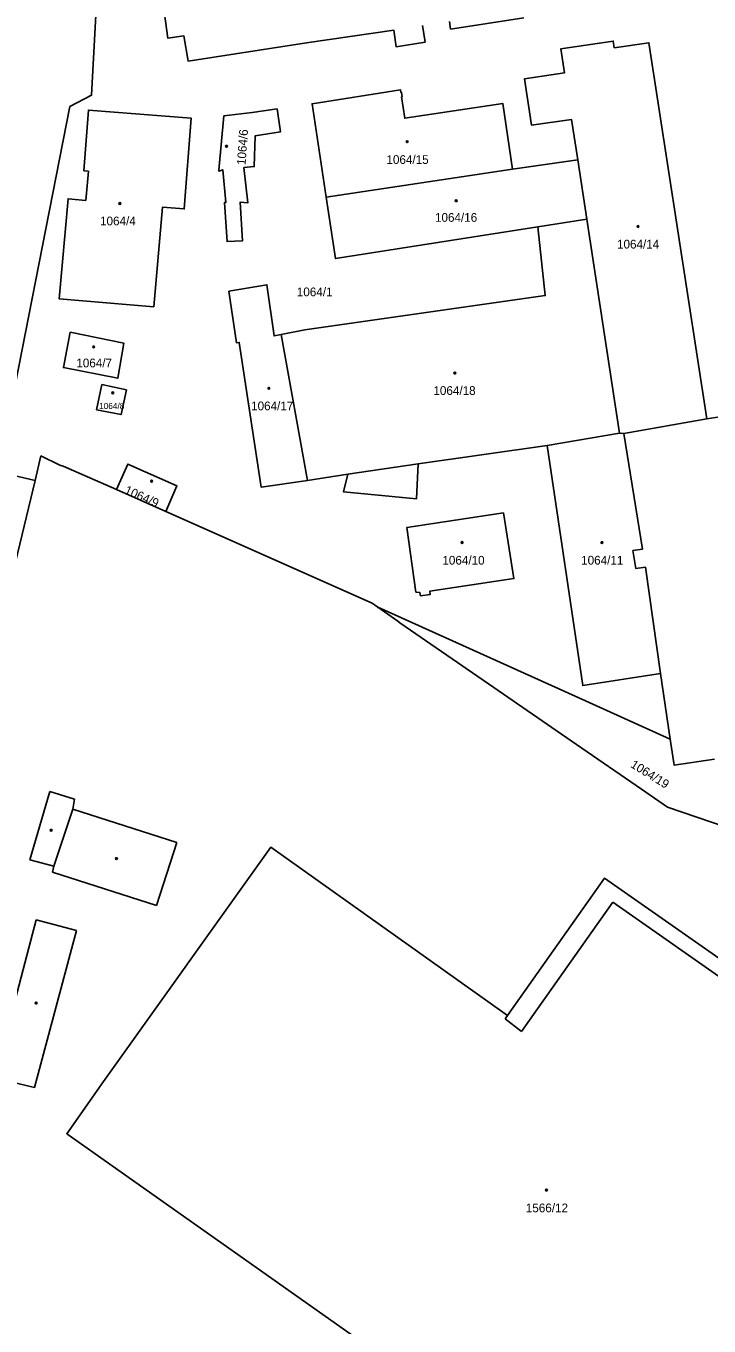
# Model space of a CAD drawing. Extents: x -756746 to -753363, y -1166406 to -1161727.
# Drawn here: x -755390.3 to -755257.3, y -1163850.8 to -1163597.8 of the extents above; entities that cross this region are included whole.
import ezdxf

# ---------------------------------------------------------------- set-up
doc = ezdxf.new("R2010")
doc.units = 0
for name, color, linetype in [('Hranice parcel', 7, 'Continuous'), ('Parcelní čísla', 7, 'Continuous'), ('Vnitřní kresba', 7, 'Continuous'), ('Značky budov', 7, 'Continuous')]:
    doc.layers.add(name, color=color, linetype=linetype)

msp = doc.modelspace()

# ---------------------------------------------------------------- linework, layer by layer
at = {"layer": 'Hranice parcel'}
for p, q in [((-755331.88, -1163631.1), (-755295.59, -1163625.67)), ((-755282.88, -1163623.84), (-755295.59, -1163625.67)), ((-755282.88, -1163623.84), (-755281.1, -1163635.38)), ((-755290.64, -1163636.88), (-755281.1, -1163635.38)), ((-755281.1, -1163635.38), (-755274.73, -1163677.03)), ((-755335.53, -1163686.21), (-755340.61, -1163657.8)), ((-755257.76, -1163674.23), (-755273.89, -1163677.08)), ((-755274.73, -1163677.03), (-755288.87, -1163679.42)), ((-755273.89, -1163677.08), (-755274.73, -1163677.03)), ((-755388.54, -1163686.23), (-755387.39, -1163681.45)), ((-755383.04, -1163683.47), (-755372.71, -1163687.99)), ((-755388.54, -1163686.23), (-755395.77, -1163684.55)), ((-755372.71, -1163687.99), (-755363.1, -1163692.27)), ((-755266.78, -1163723.79), (-755264.88, -1163736.56))]:
    msp.add_line(p, q, dxfattribs=at)
for points in [[(-755376.23, -1163587.26), (-755377.54, -1163611.26), (-755381.76, -1163613.48), (-755395.77, -1163684.55)], [(-755363.79, -1163592.08), (-755362.68, -1163600.18), (-755359.56, -1163599.72), (-755358.74, -1163604.62), (-755335.67, -1163601.1), (-755318.7, -1163598.59), (-755318.25, -1163601.85), (-755312.62, -1163600.92), (-755313.14, -1163597.73)], [(-755307.86, -1163596.95), (-755307.63, -1163598.4), (-755293.37, -1163596.22)], [(-755257.76, -1163674.23), (-755269.04, -1163601.06), (-755275.79, -1163602.03), (-755275.97, -1163600.74), (-755286.19, -1163602.27), (-755285.47, -1163606.94), (-755293.28, -1163608.1), (-755291.87, -1163617.1), (-755284.08, -1163616.01), (-755282.88, -1163623.84)], [(-755295.59, -1163625.67), (-755297.49, -1163612.85), (-755316.58, -1163615.74), (-755317.18, -1163611.59), (-755317.06, -1163611.58), (-755317.18, -1163610.72), (-755317.3, -1163610.73), (-755317.37, -1163610.25), (-755334.61, -1163612.93), (-755331.88, -1163631.1)], [(-755379.07, -1163625.97), (-755378.17, -1163626.07), (-755378.66, -1163631.75), (-755382.1, -1163631.41), (-755383.84, -1163650.9), (-755365.44, -1163652.43), (-755363.73, -1163633.04), (-755359.49, -1163633.39), (-755358.17, -1163615.73), (-755378.15, -1163614.17), (-755379.07, -1163625.97)], [(-755352.77, -1163625.86), (-755352.7, -1163626.08), (-755352, -1163625.78), (-755351.38, -1163632.12), (-755351.67, -1163632.15), (-755351.15, -1163639.74), (-755348.15, -1163639.58), (-755348.61, -1163632.08), (-755347.11, -1163632.18), (-755347.87, -1163625.35), (-755345.86, -1163625.14), (-755345.67, -1163619.14), (-755340.79, -1163618.4), (-755341.43, -1163613.94), (-755346.26, -1163614.62), (-755351.76, -1163615.29), (-755352.77, -1163625.86)], [(-755331.88, -1163631.1), (-755330.08, -1163643.07), (-755290.64, -1163636.88)], [(-755290.64, -1163636.88), (-755289.2, -1163650.25), (-755336, -1163656.94), (-755340.61, -1163657.8)], [(-755340.61, -1163657.8), (-755342, -1163658.09), (-755343.4, -1163648.15), (-755350.8, -1163649.43), (-755349.34, -1163659.44), (-755348.8, -1163659.36), (-755344.55, -1163687.53), (-755335.53, -1163686.21)], [(-755381.74, -1163657.39), (-755383.02, -1163664.28), (-755372.46, -1163666.36), (-755371.23, -1163659.53), (-755381.74, -1163657.39)], [(-755375.56, -1163667.59), (-755376.57, -1163672.46), (-755371.79, -1163673.43), (-755370.76, -1163668.61), (-755375.56, -1163667.59)], [(-755234.12, -1163672.53), (-755238.44, -1163673.19), (-755238.7, -1163671.51), (-755239.97, -1163671.7), (-755240.09, -1163670.95), (-755242.96, -1163671.38), (-755242.85, -1163672.13), (-755244.19, -1163672.32), (-755244.07, -1163673.14), (-755249.06, -1163673.9), (-755249.04, -1163674.03), (-755250.85, -1163674.3), (-755251.02, -1163673.21), (-755257.76, -1163674.23)], [(-755335.53, -1163686.21), (-755327.64, -1163685.03), (-755328.51, -1163688.42), (-755314.31, -1163689.84), (-755313.94, -1163683), (-755288.87, -1163679.42)], [(-755288.87, -1163679.42), (-755281.92, -1163726.16), (-755266.78, -1163723.79)], [(-755273.89, -1163677.08), (-755270.27, -1163699.58), (-755272.15, -1163699.88), (-755271.6, -1163703.36), (-755269.72, -1163703.08), (-755266.78, -1163723.79)], [(-755387.39, -1163681.45), (-755383.69, -1163683.25), (-755383.04, -1163683.47)], [(-755363.1, -1163692.27), (-755360.93, -1163687.31), (-755370.51, -1163683.04), (-755372.71, -1163687.99)], [(-755421.88, -1163816.12), (-755421.57, -1163814.98), (-755401.8, -1163741.15), (-755388.54, -1163686.23)], [(-755363.1, -1163692.27), (-755322.9, -1163710.14), (-755321.82, -1163710.89)], [(-755314.4, -1163707.99), (-755313.61, -1163708.06), (-755313.52, -1163708.68), (-755311.61, -1163708.42), (-755311.7, -1163707.78), (-755295.3, -1163705.34), (-755297.36, -1163692.55), (-755316.15, -1163695.38), (-755314.4, -1163707.99)], [(-755321.82, -1163710.89), (-755317.94, -1163713.64), (-755317.51, -1163713.92), (-755300.27, -1163725.79), (-755283.14, -1163737.59), (-755270.48, -1163746.3), (-755265.39, -1163749.78), (-755248.48, -1163755.6), (-755231.58, -1163761.31), (-755211.81, -1163768.03), (-755210.91, -1163767.69), (-755209.87, -1163768.06)], [(-755321.82, -1163710.89), (-755283.38, -1163728.21), (-755264.88, -1163736.56)], [(-755264.88, -1163736.56), (-755264.13, -1163741.61), (-755256.28, -1163740.45)], [(-755218.89, -1163845.62), (-755224.64, -1163858.16), (-755229.52, -1163867.15), (-755234.95, -1163876.24), (-755249.06, -1163896.63), (-755250.99, -1163895.24), (-755258.04, -1163905.09), (-755296.18, -1163878.05), (-755294.34, -1163875.45), (-755382.37, -1163813.36), (-755375.23, -1163803.19), (-755342.62, -1163757.58), (-755296.57, -1163790.35), (-755277.65, -1163763.62), (-755210.71, -1163810.43), (-755212.41, -1163812.86), (-755211.26, -1163813.66), (-755209.62, -1163814.81), (-755214.62, -1163833.53), (-755218.89, -1163845.62)]]:
    msp.add_lwpolyline(points, dxfattribs=at)
at = {"layer": 'Vnitřní kresba'}
for p, q in [((-755327.64, -1163685.03), (-755313.94, -1163683)), ((-755389.59, -1163760.08), (-755385.69, -1163746.74)), ((-755385.69, -1163746.74), (-755380.86, -1163748.22)), ((-755381.19, -1163750.21), (-755384.89, -1163761.31)), ((-755380.86, -1163748.22), (-755381.19, -1163750.21)), ((-755381.19, -1163750.21), (-755360.96, -1163756.68)), ((-755360.96, -1163756.68), (-755364.88, -1163768.97)), ((-755384.89, -1163761.31), (-755389.59, -1163760.08)), ((-755385.12, -1163762.48), (-755384.89, -1163761.31)), ((-755364.88, -1163768.97), (-755385.12, -1163762.48)), ((-755293.86, -1163793.46), (-755276.07, -1163768.28)), ((-755276.07, -1163768.28), (-755212.41, -1163812.86)), ((-755396.42, -1163802.48), (-755388.3, -1163771.73)), ((-755388.3, -1163771.73), (-755380.46, -1163773.8)), ((-755380.46, -1163773.8), (-755388.68, -1163804.38)), ((-755297.03, -1163791.01), (-755296.57, -1163790.35)), ((-755297.03, -1163791.01), (-755293.86, -1163793.46)), ((-755388.68, -1163804.38), (-755396.42, -1163802.48))]:
    msp.add_line(p, q, dxfattribs=at)
at = {"layer": 'Značky budov'}
for centre in [(-755351.26, -1163621.2), (-755316.09, -1163620.31), (-755372.03, -1163632.35), (-755306.55, -1163631.8), (-755271.16, -1163636.81), (-755377.13, -1163660.25), (-755306.81, -1163665.33), (-755373.42, -1163669.17), (-755343.01, -1163668.31), (-755365.86, -1163686.37), (-755305.41, -1163698.3), (-755278.18, -1163698.32), (-755385.42, -1163754.3), (-755372.7, -1163759.82), (-755388.33, -1163787.92), (-755288.98, -1163824.31)]:
    msp.add_circle(centre, 0.175, dxfattribs=at)

# ---------------------------------------------------------------- texts
at = {"layer": 'Parcelní čísla'}
for s, rotation, p in [('1064/6', 86, (-755347.56, -1163624.9)), ('1064/9', 336, (-755371.27, -1163688.7)), ('1064/19', 328, (-755272.75, -1163741.92))]:
    msp.add_text(s, height=1.7, rotation=rotation, dxfattribs=at).set_placement(p)
for s, height, p in [('1064/15', 1.7, (-755320.13, -1163624.64)), ('1064/4', 1.7, (-755375.89, -1163636.59)), ('1064/16', 1.7, (-755310.68, -1163635.9)), ('1064/14', 1.7, (-755275.24, -1163641.1)), ('1064/1', 1.7, (-755337.58, -1163650.39)), ('1064/7', 1.7, (-755380.51, -1163664.22)), ('1064/18', 1.7, (-755310.99, -1163669.59)), ('1064/8', 1.2, (-755376.07, -1163672.34)), ('1064/17', 1.7, (-755346.48, -1163672.58)), ('1064/10', 1.7, (-755309.24, -1163702.61)), ('1064/11', 1.7, (-755282.22, -1163702.6)), ('1566/12', 1.7, (-755293, -1163828.64))]:
    msp.add_text(s, height=height, dxfattribs=at).set_placement(p)

doc.saveas('drawing.dxf')
